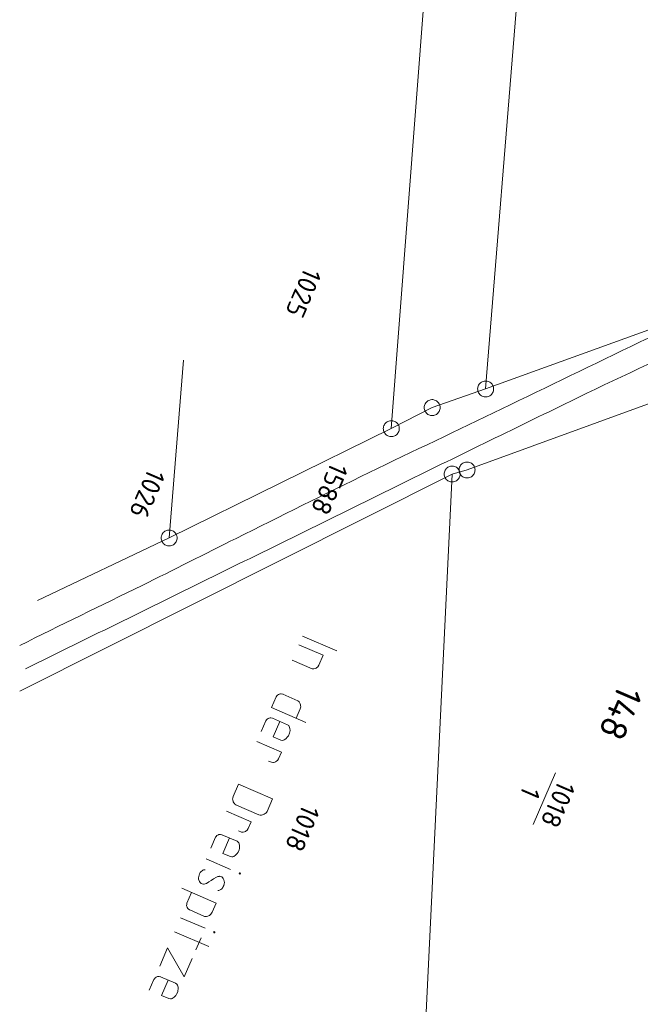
# Model space of a CAD drawing. Header units: metres. Extents: x 3425540 to 3446143, y 5432760 to 5444637.
# Tile 413 of 656: x 3436522 to 3436580, y 5442943 to 5443035. Entities that reach past the tile are written whole.
import ezdxf
from ezdxf.enums import TextEntityAlignment as Align

# ---------------------------------------------------------------- set-up
doc = ezdxf.new("R2010")
doc.units = ezdxf.units.M
for name, color, linetype, lineweight in [('B_Bestand', 9, 'Continuous', 18), ('B_Flurgrenzen', 9, 'Continuous', 18), ('B_Gleisachse', 9, 'Continuous', 25)]:
    doc.layers.add(name, color=color, linetype=linetype, lineweight=lineweight)
doc.styles.get("Standard").update_dxf_attribs({"font": 'isocpeur.ttf'})

msp = doc.modelspace()

# ---------------------------------------------------------------- linework, layer by layer
at = {"layer": 'B_Bestand'}
for p, q in [((3436548.483, 5442977.453), (3436551.694, 5442976.063)), ((3436548.133, 5442976.644), (3436550.434, 5442975.648)), ((3436550.029, 5442974.713), (3436550.434, 5442975.648)), ((3436547.509, 5442975.203), (3436549.38, 5442974.393)), ((3436546.021, 5442971.764), (3436545.583, 5442970.752)), ((3436546.637, 5442972.008), (3436548.053, 5442971.395)), ((3436545.583, 5442970.752), (3436548.795, 5442969.363)), ((3436547.884, 5442969.757), (3436548.256, 5442970.616)), ((3436545.047, 5442969.513), (3436544.61, 5442968.502)), ((3436545.663, 5442969.757), (3436547.079, 5442969.145)), ((3436544.205, 5442967.566), (3436546.506, 5442966.571)), ((3436546.232, 5442965.939), (3436546.506, 5442966.571)), ((3436545.583, 5442965.619), (3436545.305, 5442965.739)), ((3436541.973, 5442962.408), (3436542.476, 5442963.571)), ((3436542.476, 5442963.571), (3436545.687, 5442962.182)), ((3436544.387, 5442960.703), (3436542.288, 5442961.611)), ((3436545.184, 5442961.019), (3436545.687, 5442962.182)), ((3436541.376, 5442961.03), (3436543.677, 5442960.035)), ((3436543.404, 5442959.402), (3436543.677, 5442960.035)), ((3436540.936, 5442958.834), (3436542.352, 5442958.221)), ((3436542.755, 5442959.083), (3436542.477, 5442959.203)), ((3436540.32, 5442958.59), (3436539.883, 5442957.579)), ((3436539.445, 5442956.567), (3436541.746, 5442955.572)), ((3436537.172, 5442953.813), (3436540.384, 5442952.424)), ((3436538.083, 5442953.419), (3436537.645, 5442952.408)), ((3436540.012, 5442951.564), (3436540.384, 5442952.424)), ((3436537.914, 5442951.781), (3436539.305, 5442951.179)), ((3436537.06, 5442951.055), (3436539.361, 5442950.06)), ((3436536.491, 5442949.74), (3436539.702, 5442948.351)), ((3436538.978, 5442949.175), (3436538.485, 5442948.037)), ((3436534.559, 5442945.278), (3436534.122, 5442944.266)), ((3436535.175, 5442945.521), (3436536.591, 5442944.909))]:
    msp.add_line(p, q, dxfattribs=at)
for points in [[(3436550.029, 5442974.713), (3436549.938, 5442974.572), (3436549.891, 5442974.532), (3436549.844, 5442974.493), (3436549.76, 5442974.439), (3436549.688, 5442974.41), (3436549.554, 5442974.378), (3436549.492, 5442974.374), (3436549.38, 5442974.393)], [(3436546.021, 5442971.764), (3436546.09, 5442971.854), (3436546.148, 5442971.919), (3436546.232, 5442971.973), (3436546.304, 5442972.002), (3436546.34, 5442972.016), (3436546.438, 5442972.034), (3436546.5, 5442972.037), (3436546.637, 5442972.008), (3436546.662, 5442971.997)], [(3436548.256, 5442970.616), (3436548.319, 5442970.83), (3436548.312, 5442970.953), (3436548.308, 5442971.014), (3436548.28, 5442971.087), (3436548.251, 5442971.159), (3436548.183, 5442971.279), (3436548.143, 5442971.326), (3436548.053, 5442971.395)], [(3436545.047, 5442969.513), (3436545.116, 5442969.604), (3436545.174, 5442969.669), (3436545.258, 5442969.723), (3436545.33, 5442969.751), (3436545.366, 5442969.766), (3436545.464, 5442969.783), (3436545.526, 5442969.787), (3436545.663, 5442969.757), (3436545.688, 5442969.746)], [(3436546.371, 5442969.451), (3436545.747, 5442968.01), (3436546.455, 5442967.703)], [(3436546.455, 5442967.703), (3436546.593, 5442967.674), (3436546.69, 5442967.692), (3436546.763, 5442967.72), (3436546.93, 5442967.828), (3436547.093, 5442967.998), (3436547.173, 5442968.113), (3436547.272, 5442968.341), (3436547.301, 5442968.478), (3436547.32, 5442968.59), (3436547.309, 5442968.775), (3436547.249, 5442968.981), (3436547.195, 5442969.065), (3436547.079, 5442969.145)], [(3436546.232, 5442965.939), (3436546.141, 5442965.798), (3436546.094, 5442965.758), (3436546.047, 5442965.719), (3436545.963, 5442965.665), (3436545.891, 5442965.636), (3436545.757, 5442965.604), (3436545.696, 5442965.6), (3436545.583, 5442965.619)], [(3436542.288, 5442961.611), (3436542.238, 5442961.633), (3436542.147, 5442961.702), (3436542.108, 5442961.749), (3436542.054, 5442961.833), (3436542, 5442961.916), (3436541.971, 5442961.989), (3436541.953, 5442962.086), (3436541.936, 5442962.184), (3436541.943, 5442962.271), (3436541.973, 5442962.408)], [(3436544.387, 5442960.703), (3436544.524, 5442960.674), (3436544.647, 5442960.68), (3436544.745, 5442960.698), (3436544.817, 5442960.727), (3436544.89, 5442960.756), (3436544.973, 5442960.81), (3436545.057, 5442960.864), (3436545.115, 5442960.928), (3436545.184, 5442961.019)], [(3436540.32, 5442958.59), (3436540.389, 5442958.68), (3436540.447, 5442958.745), (3436540.531, 5442958.799), (3436540.603, 5442958.828), (3436540.64, 5442958.842), (3436540.737, 5442958.86), (3436540.799, 5442958.863), (3436540.936, 5442958.834), (3436540.961, 5442958.823)], [(3436543.404, 5442959.402), (3436543.313, 5442959.262), (3436543.266, 5442959.222), (3436543.218, 5442959.182), (3436543.135, 5442959.128), (3436543.063, 5442959.1), (3436542.929, 5442959.068), (3436542.867, 5442959.064), (3436542.755, 5442959.083)], [(3436541.644, 5442958.528), (3436541.02, 5442957.086), (3436541.728, 5442956.78)], [(3436541.728, 5442956.78), (3436541.866, 5442956.751), (3436541.964, 5442956.768), (3436542.036, 5442956.797), (3436542.203, 5442956.905), (3436542.366, 5442957.074), (3436542.446, 5442957.19), (3436542.545, 5442957.418), (3436542.574, 5442957.555), (3436542.593, 5442957.667), (3436542.582, 5442957.851), (3436542.522, 5442958.058), (3436542.468, 5442958.141), (3436542.352, 5442958.221)], [(3436539.365, 5442955.551), (3436539.206, 5442955.53), (3436539.134, 5442955.501), (3436539.087, 5442955.462), (3436538.992, 5442955.382), (3436538.887, 5442955.278), (3436538.843, 5442955.177), (3436538.788, 5442955.05), (3436538.73, 5442954.776), (3436538.736, 5442954.653), (3436538.822, 5442954.435), (3436538.902, 5442954.341), (3436538.992, 5442954.272), (3436539.093, 5442954.228), (3436539.205, 5442954.21), (3436539.267, 5442954.213), (3436539.364, 5442954.231), (3436539.473, 5442954.274), (3436539.712, 5442954.41), (3436539.915, 5442954.533), (3436540.14, 5442954.705), (3436540.416, 5442954.856), (3436540.535, 5442954.925), (3436540.658, 5442954.932), (3436540.72, 5442954.935), (3436540.807, 5442954.927), (3436540.908, 5442954.884), (3436540.998, 5442954.815), (3436541.052, 5442954.731), (3436541.12, 5442954.612), (3436541.152, 5442954.478), (3436541.159, 5442954.355), (3436541.13, 5442954.217), (3436541.1, 5442954.08), (3436541.057, 5442953.979), (3436541.013, 5442953.878), (3436540.933, 5442953.762), (3436540.838, 5442953.683), (3436540.694, 5442953.625), (3436540.657, 5442953.611), (3436540.56, 5442953.593)], [(3436542.667, 5442955.203), (3436542.653, 5442955.239), (3436542.602, 5442955.261), (3436542.566, 5442955.247), (3436542.544, 5442955.196), (3436542.558, 5442955.16), (3436542.609, 5442955.138), (3436542.645, 5442955.152), (3436542.667, 5442955.203)], [(3436537.645, 5442952.408), (3436537.627, 5442952.296), (3436537.619, 5442952.209), (3436537.637, 5442952.111), (3436537.665, 5442952.039), (3436537.68, 5442952.003), (3436537.734, 5442951.919), (3436537.773, 5442951.872), (3436537.889, 5442951.792), (3436537.914, 5442951.781)], [(3436540.012, 5442951.564), (3436539.899, 5442951.373), (3436539.804, 5442951.293), (3436539.757, 5442951.254), (3436539.685, 5442951.225), (3436539.612, 5442951.196), (3436539.478, 5442951.164), (3436539.417, 5442951.161), (3436539.305, 5442951.179)], [(3436540.282, 5442949.691), (3436540.267, 5442949.727), (3436540.217, 5442949.749), (3436540.181, 5442949.735), (3436540.159, 5442949.684), (3436540.173, 5442949.648), (3436540.224, 5442949.626), (3436540.26, 5442949.64), (3436540.282, 5442949.691)], [(3436538.141, 5442947.24), (3436537.397, 5442945.521), (3436535.84, 5442948.236), (3436535.096, 5442946.517)], [(3436534.559, 5442945.278), (3436534.628, 5442945.368), (3436534.687, 5442945.433), (3436534.77, 5442945.487), (3436534.842, 5442945.515), (3436534.879, 5442945.53), (3436534.976, 5442945.547), (3436535.038, 5442945.551), (3436535.175, 5442945.521), (3436535.201, 5442945.51)], [(3436535.883, 5442945.215), (3436535.26, 5442943.774), (3436535.968, 5442943.467)], [(3436535.968, 5442943.467), (3436536.105, 5442943.438), (3436536.203, 5442943.456), (3436536.275, 5442943.484), (3436536.442, 5442943.592), (3436536.605, 5442943.762), (3436536.685, 5442943.877), (3436536.784, 5442944.105), (3436536.813, 5442944.242), (3436536.832, 5442944.354), (3436536.821, 5442944.539), (3436536.761, 5442944.745), (3436536.707, 5442944.829), (3436536.591, 5442944.909)]]:
    msp.add_lwpolyline(points, dxfattribs=at)
for points, knots in [([(3436658.007, 5443133.562), (3436658.036, 5443132.629), (3436658.065, 5443131.696), (3436658.094, 5443130.762), (3436658.121, 5443129.905), (3436657.535, 5443129.141), (3436657.258, 5443128.329), (3436656.373, 5443125.734), (3436655.59, 5443123.103), (3436654.607, 5443120.541), (3436652.323, 5443114.59), (3436649.604, 5443108.826), (3436647.083, 5443102.976), (3436644.63, 5443097.285), (3436642.141, 5443091.61), (3436639.714, 5443085.908), (3436637.634, 5443081.023), (3436635.726, 5443076.067), (3436633.709, 5443071.156), (3436631.763, 5443066.418), (3436629.916, 5443061.637), (3436627.788, 5443056.977), (3436626.384, 5443053.903), (3436624.952, 5443050.843), (3436623.532, 5443047.777), (3436622.545, 5443045.647), (3436621.55, 5443043.522), (3436620.567, 5443041.39), (3436619.656, 5443039.415), (3436618.977, 5443037.341), (3436618.211, 5443035.306), (3436617.379, 5443033.093), (3436616.686, 5443030.834), (3436615.855, 5443028.615), (3436615.201, 5443026.871), (3436614.276, 5443025.264), (3436613.27, 5443023.672), (3436612.321, 5443022.17), (3436611.211, 5443020.853), (3436609.954, 5443019.584), (3436609.024, 5443018.646), (3436608.08, 5443017.733), (3436606.914, 5443017.151), (3436603.595, 5443015.495), (3436600.255, 5443013.945), (3436596.88, 5443012.437), (3436591.286, 5443009.938), (3436585.603, 5443007.638), (3436580.082, 5443004.984), (3436575.771, 5443002.913), (3436571.469, 5443000.824), (3436567.16, 5442998.749), (3436563.018, 5442996.755), (3436558.871, 5442994.771), (3436554.733, 5442992.77), (3436550.56, 5442990.753), (3436546.417, 5442988.676), (3436542.267, 5442986.611), (3436539.325, 5442985.147), (3436536.401, 5442983.648), (3436533.45, 5442982.201), (3436529.624, 5442980.326), (3436525.798, 5442978.45), (3436521.972, 5442976.574)], [0, 0, 0, 0, 0.012603, 0.012603, 0.012603, 0.024177, 0.024177, 0.024177, 0.06119, 0.06119, 0.06119, 0.147159, 0.147159, 0.147159, 0.230799, 0.230799, 0.230799, 0.302456, 0.302456, 0.302456, 0.371585, 0.371585, 0.371585, 0.41719, 0.41719, 0.41719, 0.448871, 0.448871, 0.448871, 0.478223, 0.478223, 0.478223, 0.510137, 0.510137, 0.510137, 0.535233, 0.535233, 0.535233, 0.558915, 0.558915, 0.558915, 0.576433, 0.576433, 0.576433, 0.626309, 0.626309, 0.626309, 0.708988, 0.708988, 0.708988, 0.773537, 0.773537, 0.773537, 0.835581, 0.835581, 0.835581, 0.898136, 0.898136, 0.898136, 0.942489, 0.942489, 0.942489, 1, 1, 1, 1]), ([(3436650.973, 5443105.776), (3436648.687, 5443100.642), (3436646.401, 5443095.508), (3436644.115, 5443090.373), (3436642.016, 5443085.66), (3436640.124, 5443080.857), (3436638.186, 5443076.076), (3436636.282, 5443071.38), (3436634.697, 5443066.557), (3436632.723, 5443061.887), (3436631.119, 5443058.093), (3436629.36, 5443054.371), (3436627.63, 5443050.634), (3436626.096, 5443047.322), (3436624.375, 5443044.099), (3436622.918, 5443040.749), (3436621.913, 5443038.439), (3436621.077, 5443036.062), (3436620.192, 5443033.705), (3436619.378, 5443031.536), (3436618.652, 5443029.337), (3436617.836, 5443027.166), (3436617.38, 5443025.955), (3436616.782, 5443024.813), (3436616.164, 5443023.668), (3436615.623, 5443022.665), (3436614.991, 5443021.742), (3436614.263, 5443020.854), (3436612.999, 5443019.314), (3436611.587, 5443017.992), (3436610.018, 5443016.766), (3436608.233, 5443015.371), (3436606.432, 5443014.048), (3436604.393, 5443013.116), (3436599.048, 5443010.674), (3436593.522, 5443008.725), (3436588.202, 5443006.273), (3436583.844, 5443004.265), (3436579.463, 5443002.302), (3436575.147, 5443000.203), (3436569.75, 5442997.58), (3436564.354, 5442994.956), (3436558.97, 5442992.308), (3436552.889, 5442989.317), (3436546.809, 5442986.325), (3436540.727, 5442983.335), (3436534.656, 5442980.351), (3436528.586, 5442977.367), (3436522.515, 5442974.382)], [0, 0, 0, 0, 0.086103, 0.086103, 0.086103, 0.165143, 0.165143, 0.165143, 0.242788, 0.242788, 0.242788, 0.305865, 0.305865, 0.305865, 0.361787, 0.361787, 0.361787, 0.400359, 0.400359, 0.400359, 0.435853, 0.435853, 0.435853, 0.455652, 0.455652, 0.455652, 0.472994, 0.472994, 0.472994, 0.50309, 0.50309, 0.50309, 0.537333, 0.537333, 0.537333, 0.627097, 0.627097, 0.627097, 0.70062, 0.70062, 0.70062, 0.792544, 0.792544, 0.792544, 0.896366, 0.896366, 0.896366, 1, 1, 1, 1])]:
    msp.add_open_spline(points, degree=3, knots=knots, dxfattribs=at)
at = {"layer": 'B_Flurgrenzen'}
for p, q in [((3436571.789, 5443076.853), (3436565.655, 5443000.61)), ((3436556.814, 5442996.894), (3436561.09, 5443052.857)), ((3436565.655, 5443000.61), (3436580.947, 5443006.166)), ((3436535.981, 5442986.646), (3436537.331, 5443003.323)), ((3436560.643, 5442998.864), (3436565.655, 5443000.61)), ((3436583.46, 5443000.15), (3436563.913, 5442993.018)), ((3436556.814, 5442996.894), (3436560.643, 5442998.864)), ((3436535.981, 5442986.646), (3436556.814, 5442996.894)), ((3436563.913, 5442993.018), (3436562.512, 5442992.636)), ((3436562.512, 5442992.636), (3436521.984, 5442972.296)), ((3436559.553, 5442931.341), (3436562.512, 5442992.636)), ((3436523.649, 5442980.79), (3436535.981, 5442986.646)), ((3436572.203, 5442964.645), (3436570.103, 5442959.791))]:
    msp.add_line(p, q, dxfattribs=at)
for points in [[(3436566.405, 5443000.61), (3436566.399, 5443000.704), (3436566.381, 5443000.793), (3436566.352, 5443000.888), (3436566.311, 5443000.97), (3436566.257, 5443001.047), (3436566.198, 5443001.124), (3436566.133, 5443001.189), (3436566.057, 5443001.242), (3436565.974, 5443001.289), (3436565.885, 5443001.319), (3436565.797, 5443001.342), (3436565.702, 5443001.354), (3436565.608, 5443001.354), (3436565.513, 5443001.342), (3436565.425, 5443001.319), (3436565.336, 5443001.289), (3436565.253, 5443001.242), (3436565.177, 5443001.189), (3436565.112, 5443001.124), (3436565.053, 5443001.047), (3436564.999, 5443000.97), (3436564.958, 5443000.888), (3436564.929, 5443000.793), (3436564.911, 5443000.704), (3436564.905, 5443000.61), (3436564.911, 5443000.516), (3436564.929, 5443000.427), (3436564.958, 5443000.332), (3436564.999, 5443000.25), (3436565.053, 5443000.173), (3436565.112, 5443000.096), (3436565.177, 5443000.031), (3436565.253, 5442999.978), (3436565.336, 5442999.931), (3436565.425, 5442999.901), (3436565.513, 5442999.878), (3436565.608, 5442999.866), (3436565.702, 5442999.866), (3436565.797, 5442999.878), (3436565.885, 5442999.901), (3436565.974, 5442999.931), (3436566.057, 5442999.978), (3436566.133, 5443000.031), (3436566.198, 5443000.096), (3436566.257, 5443000.173), (3436566.311, 5443000.25), (3436566.352, 5443000.332), (3436566.381, 5443000.427), (3436566.399, 5443000.516), (3436566.405, 5443000.61)], [(3436561.393, 5442998.864), (3436561.387, 5442998.958), (3436561.369, 5442999.047), (3436561.34, 5442999.142), (3436561.299, 5442999.224), (3436561.245, 5442999.301), (3436561.186, 5442999.378), (3436561.121, 5442999.443), (3436561.045, 5442999.496), (3436560.962, 5442999.543), (3436560.873, 5442999.573), (3436560.785, 5442999.596), (3436560.69, 5442999.608), (3436560.596, 5442999.608), (3436560.501, 5442999.596), (3436560.413, 5442999.573), (3436560.324, 5442999.543), (3436560.241, 5442999.496), (3436560.165, 5442999.443), (3436560.1, 5442999.378), (3436560.041, 5442999.301), (3436559.987, 5442999.224), (3436559.946, 5442999.142), (3436559.917, 5442999.047), (3436559.899, 5442998.958), (3436559.893, 5442998.864), (3436559.899, 5442998.77), (3436559.917, 5442998.681), (3436559.946, 5442998.586), (3436559.987, 5442998.504), (3436560.041, 5442998.427), (3436560.1, 5442998.35), (3436560.165, 5442998.285), (3436560.241, 5442998.232), (3436560.324, 5442998.185), (3436560.413, 5442998.155), (3436560.501, 5442998.132), (3436560.596, 5442998.12), (3436560.69, 5442998.12), (3436560.785, 5442998.132), (3436560.873, 5442998.155), (3436560.962, 5442998.185), (3436561.045, 5442998.232), (3436561.121, 5442998.285), (3436561.186, 5442998.35), (3436561.245, 5442998.427), (3436561.299, 5442998.504), (3436561.34, 5442998.586), (3436561.369, 5442998.681), (3436561.387, 5442998.77), (3436561.393, 5442998.864)], [(3436557.564, 5442996.894), (3436557.558, 5442996.988), (3436557.54, 5442997.077), (3436557.511, 5442997.172), (3436557.47, 5442997.254), (3436557.416, 5442997.331), (3436557.357, 5442997.408), (3436557.292, 5442997.473), (3436557.216, 5442997.526), (3436557.133, 5442997.573), (3436557.044, 5442997.603), (3436556.956, 5442997.626), (3436556.861, 5442997.638), (3436556.767, 5442997.638), (3436556.672, 5442997.626), (3436556.584, 5442997.603), (3436556.495, 5442997.573), (3436556.412, 5442997.526), (3436556.336, 5442997.473), (3436556.271, 5442997.408), (3436556.212, 5442997.331), (3436556.158, 5442997.254), (3436556.117, 5442997.172), (3436556.088, 5442997.077), (3436556.07, 5442996.988), (3436556.064, 5442996.894), (3436556.07, 5442996.8), (3436556.088, 5442996.711), (3436556.117, 5442996.616), (3436556.158, 5442996.534), (3436556.212, 5442996.457), (3436556.271, 5442996.38), (3436556.336, 5442996.315), (3436556.412, 5442996.262), (3436556.495, 5442996.215), (3436556.584, 5442996.185), (3436556.672, 5442996.162), (3436556.767, 5442996.15), (3436556.861, 5442996.15), (3436556.956, 5442996.162), (3436557.044, 5442996.185), (3436557.133, 5442996.215), (3436557.216, 5442996.262), (3436557.292, 5442996.315), (3436557.357, 5442996.38), (3436557.416, 5442996.457), (3436557.47, 5442996.534), (3436557.511, 5442996.616), (3436557.54, 5442996.711), (3436557.558, 5442996.8), (3436557.564, 5442996.894)], [(3436563.262, 5442992.636), (3436563.256, 5442992.73), (3436563.238, 5442992.819), (3436563.209, 5442992.914), (3436563.168, 5442992.996), (3436563.114, 5442993.073), (3436563.055, 5442993.15), (3436562.99, 5442993.215), (3436562.914, 5442993.268), (3436562.831, 5442993.315), (3436562.742, 5442993.345), (3436562.654, 5442993.368), (3436562.559, 5442993.38), (3436562.465, 5442993.38), (3436562.37, 5442993.368), (3436562.282, 5442993.345), (3436562.193, 5442993.315), (3436562.11, 5442993.268), (3436562.034, 5442993.215), (3436561.969, 5442993.15), (3436561.91, 5442993.073), (3436561.856, 5442992.996), (3436561.815, 5442992.914), (3436561.786, 5442992.819), (3436561.768, 5442992.73), (3436561.762, 5442992.636), (3436561.768, 5442992.542), (3436561.786, 5442992.453), (3436561.815, 5442992.358), (3436561.856, 5442992.276), (3436561.91, 5442992.199), (3436561.969, 5442992.122), (3436562.034, 5442992.057), (3436562.11, 5442992.004), (3436562.193, 5442991.957), (3436562.282, 5442991.927), (3436562.37, 5442991.904), (3436562.465, 5442991.892), (3436562.559, 5442991.892), (3436562.654, 5442991.904), (3436562.742, 5442991.927), (3436562.831, 5442991.957), (3436562.914, 5442992.004), (3436562.99, 5442992.057), (3436563.055, 5442992.122), (3436563.114, 5442992.199), (3436563.168, 5442992.276), (3436563.209, 5442992.358), (3436563.238, 5442992.453), (3436563.256, 5442992.542), (3436563.262, 5442992.636)], [(3436564.663, 5442993.018), (3436564.657, 5442993.112), (3436564.639, 5442993.201), (3436564.61, 5442993.296), (3436564.569, 5442993.378), (3436564.515, 5442993.455), (3436564.456, 5442993.532), (3436564.391, 5442993.597), (3436564.315, 5442993.65), (3436564.232, 5442993.697), (3436564.143, 5442993.727), (3436564.055, 5442993.75), (3436563.96, 5442993.762), (3436563.866, 5442993.762), (3436563.771, 5442993.75), (3436563.683, 5442993.727), (3436563.594, 5442993.697), (3436563.511, 5442993.65), (3436563.435, 5442993.597), (3436563.37, 5442993.532), (3436563.311, 5442993.455), (3436563.257, 5442993.378), (3436563.216, 5442993.296), (3436563.187, 5442993.201), (3436563.169, 5442993.112), (3436563.163, 5442993.018), (3436563.169, 5442992.924), (3436563.187, 5442992.835), (3436563.216, 5442992.74), (3436563.257, 5442992.658), (3436563.311, 5442992.581), (3436563.37, 5442992.504), (3436563.435, 5442992.439), (3436563.511, 5442992.386), (3436563.594, 5442992.339), (3436563.683, 5442992.309), (3436563.771, 5442992.286), (3436563.866, 5442992.274), (3436563.96, 5442992.274), (3436564.055, 5442992.286), (3436564.143, 5442992.309), (3436564.232, 5442992.339), (3436564.315, 5442992.386), (3436564.391, 5442992.439), (3436564.456, 5442992.504), (3436564.515, 5442992.581), (3436564.569, 5442992.658), (3436564.61, 5442992.74), (3436564.639, 5442992.835), (3436564.657, 5442992.924), (3436564.663, 5442993.018)], [(3436536.731, 5442986.646), (3436536.725, 5442986.74), (3436536.707, 5442986.829), (3436536.678, 5442986.924), (3436536.637, 5442987.006), (3436536.583, 5442987.083), (3436536.524, 5442987.16), (3436536.459, 5442987.225), (3436536.383, 5442987.278), (3436536.3, 5442987.325), (3436536.211, 5442987.355), (3436536.123, 5442987.378), (3436536.028, 5442987.39), (3436535.934, 5442987.39), (3436535.839, 5442987.378), (3436535.751, 5442987.355), (3436535.662, 5442987.325), (3436535.579, 5442987.278), (3436535.503, 5442987.225), (3436535.438, 5442987.16), (3436535.379, 5442987.083), (3436535.325, 5442987.006), (3436535.284, 5442986.924), (3436535.255, 5442986.829), (3436535.237, 5442986.74), (3436535.231, 5442986.646), (3436535.237, 5442986.552), (3436535.255, 5442986.463), (3436535.284, 5442986.368), (3436535.325, 5442986.286), (3436535.379, 5442986.209), (3436535.438, 5442986.132), (3436535.503, 5442986.067), (3436535.579, 5442986.014), (3436535.662, 5442985.967), (3436535.751, 5442985.937), (3436535.839, 5442985.914), (3436535.934, 5442985.902), (3436536.028, 5442985.902), (3436536.123, 5442985.914), (3436536.211, 5442985.937), (3436536.3, 5442985.967), (3436536.383, 5442986.014), (3436536.459, 5442986.067), (3436536.524, 5442986.132), (3436536.583, 5442986.209), (3436536.637, 5442986.286), (3436536.678, 5442986.368), (3436536.707, 5442986.463), (3436536.725, 5442986.552), (3436536.731, 5442986.646)]]:
    msp.add_lwpolyline(points, dxfattribs=at)
at = {"layer": 'B_Gleisachse'}
for centre, radius, start, end in [((3438662.718, 5442286.579), 2167.231, 157.61265, 166.669756), ((3438662.497, 5442286.641), 2163.002, 157.612908, 166.669011)]:
    msp.add_arc(centre, radius, start, end, dxfattribs=at)

# ---------------------------------------------------------------- texts
at = {"layer": 'B_Bestand'}
msp.add_text('148', height=2.5, rotation=246.71137, dxfattribs=at).set_placement((3436578.145, 5442973.026))
at = {"layer": 'B_Flurgrenzen'}
for s, p in [('1025', (3436548.582, 5443009.606)), ('1026', (3436533.933, 5442990.766)), ('1588', (3436551.023, 5442991.231)), ('1018', (3436548.483, 5442959.428))]:
    msp.add_text(s, height=1.8, rotation=246.59995, dxfattribs=at).set_placement(p, align=Align.MIDDLE)
msp.add_text('1018', height=1.8, rotation=246.59995, dxfattribs=at).set_placement((3436571.612, 5442962.02), align=Align.CENTER)
msp.add_text('1', height=1.8, rotation=246.59995, dxfattribs=at).set_placement((3436570.694, 5442962.417), align=Align.TOP_CENTER)

doc.saveas('drawing.dxf')
